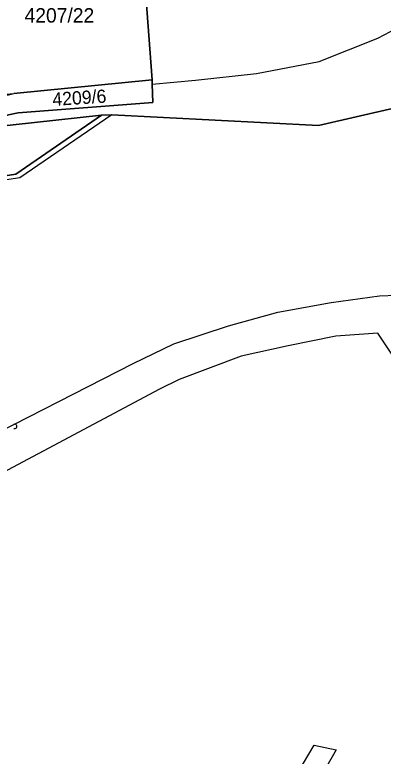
# Model space of a CAD drawing. Extents: x -598233 to -596890, y -1157848 to -1156431.
# Drawn here: x -598066.6 to -598036, y -1157310.3 to -1157248.6 of the extents above; entities that cross this region are included whole.
import ezdxf

# ---------------------------------------------------------------- set-up
doc = ezdxf.new("R2010")
doc.units = 0
for name, color, linetype in [('Level 1', 7, 'Continuous'), ('Level 13', 7, 'Continuous'), ('Level 3', 7, 'Continuous'), ('Level 4', 7, 'Continuous'), ('Level 57', 7, 'Continuous'), ('Level 60', 7, 'Continuous'), ('Vrstva 60', 7, 'Continuous')]:
    doc.layers.add(name, color=color, linetype=linetype)

msp = doc.modelspace()

# ---------------------------------------------------------------- linework, layer by layer
at = {"layer": 'Level 1'}
for points in [[(-598014.85, -1157228.24), (-598024.96, -1157254.01), (-598041.35, -1157257.8), (-598058.57, -1157256.91)], [(-598055.82, -1157245.82), (-598055.2, -1157253.99)], [(-598055.19, -1157254.34), (-598055.16, -1157255.86), (-598066.35, -1157256.72), (-598067.17, -1157256.9), (-598068.06, -1157257.15), (-598069.25, -1157257.57), (-598070.61, -1157258.16)], [(-598055.2, -1157253.99), (-598066.72, -1157255.11)], [(-598055.19, -1157254.34), (-598055.2, -1157253.99)], [(-598059.41, -1157256.94), (-598058.57, -1157256.91)], [(-598081.31, -1157264.11), (-598066.55, -1157261.85), (-598059.41, -1157256.94)], [(-598059.41, -1157256.94), (-598070.61, -1157258.16)]]:
    msp.add_lwpolyline(points, dxfattribs=at)
at = {"layer": 'Level 13'}
msp.add_arc((-598066.647, -1157282.834), 0.184, 244.20499, 116.79499, dxfattribs=at)
at = {"layer": 'Level 3'}
for points in [[(-598055.19, -1157254.34), (-598051.59, -1157254.01), (-598046.51, -1157253.47), (-598041.3, -1157252.45), (-598036.4, -1157250.51), (-598032.72, -1157248.58), (-598029.1, -1157245.74), (-598026.14, -1157242.47), (-598017.79, -1157223.5), (-598001.2, -1157183.11), (-597999.75, -1157177.3), (-597998.73, -1157171.21), (-597998.52, -1157165.95)], [(-598058.57, -1157256.91), (-598066.23, -1157262.14), (-598081.24, -1157264.42)], [(-598079.65, -1157288.53), (-598078.15, -1157288.37), (-598076.68, -1157287.75), (-598056.78, -1157277.59), (-598053.39, -1157275.96), (-598048.86, -1157274.47), (-598044.74, -1157273.32), (-598040.31, -1157272.53), (-598036.28, -1157271.97), (-598033.43, -1157271.86)], [(-598033.92, -1157278.81), (-598036.42, -1157275.07), (-598039.92, -1157275.33), (-598043.87, -1157276.13), (-598047.78, -1157276.98), (-598052.96, -1157278.92), (-598054.58, -1157279.74), (-598074.82, -1157290.49), (-598077.47, -1157291.76), (-598080.89, -1157292.48), (-598090.56, -1157293.45)], [(-598058.01, -1157325.67), (-598055.25, -1157323.86), (-598053.07, -1157322.32), (-598051.13, -1157320.7), (-598049.35, -1157319.04), (-598047.54, -1157317.2), (-598045.15, -1157314.43), (-598043.14, -1157311.74), (-598041.7, -1157309.36), (-598039.89, -1157309.76), (-598041.54, -1157312.67), (-598043.13, -1157315.05), (-598044.92, -1157317.37), (-598046.89, -1157319.56), (-598048.99, -1157321.71), (-598051.29, -1157323.97)]]:
    msp.add_lwpolyline(points, dxfattribs=at)
at = {"layer": 'Level 60'}
for points in [[(-598024.96, -1157254.01), (-598041.35, -1157257.8), (-598058.57, -1157256.91), (-598059.41, -1157256.94), (-598070.61, -1157258.16), (-598069.25, -1157257.57), (-598068.06, -1157257.15), (-598067.17, -1157256.9), (-598066.35, -1157256.72), (-598055.16, -1157255.86), (-598055.19, -1157254.34), (-598055.2, -1157253.99), (-598055.82, -1157245.82), (-598055.83, -1157245.64), (-598060.96, -1157245.33), (-598051.58, -1157241.02), (-598051.08, -1157238.71), (-598039.38, -1157231.1), (-598027.68, -1157218.33)], [(-598139.27, -1157323.56), (-598130.59, -1157299.34), (-598137.11, -1157297.05), (-598136.87, -1157296.58), (-598137.43, -1157296.38), (-598136.64, -1157294.27), (-598128.05, -1157292.86), (-598121.84, -1157291.88), (-598117.43, -1157291.19), (-598114.91, -1157290.72), (-598109.76, -1157289.98), (-598098.22, -1157288.19), (-598096.97, -1157288.02), (-598085.85, -1157286.21), (-598081.68, -1157281.38), (-598080.95, -1157280.5), (-598079.05, -1157278.25), (-598081.24, -1157264.42), (-598081.31, -1157264.11), (-598066.55, -1157261.85), (-598059.41, -1157256.94), (-598058.57, -1157256.91), (-598041.35, -1157257.8), (-598024.96, -1157254.01)], [(-598134.32, -1157267.01), (-598106.96, -1157264.5), (-598100.75, -1157263.2), (-598099.86, -1157263.5), (-598098.7, -1157263.78), (-598097.36, -1157263.97), (-598096.12, -1157263.99), (-598094.86, -1157263.85), (-598084.24, -1157262.17), (-598083.93, -1157263.67), (-598078.07, -1157262.75), (-598078.23, -1157261.39), (-598076.54, -1157260.96), (-598074.9, -1157260.38), (-598073.18, -1157259.64), (-598071.72, -1157258.88), (-598070.61, -1157258.16), (-598059.41, -1157256.94), (-598066.55, -1157261.85), (-598081.31, -1157264.11), (-598090.52, -1157265.46), (-598143.34, -1157273.47)]]:
    msp.add_lwpolyline(points, dxfattribs=at)
msp.add_lwpolyline([(-598055.19, -1157254.34), (-598055.16, -1157255.86), (-598066.35, -1157256.72), (-598067.17, -1157256.9), (-598068.06, -1157257.15), (-598069.25, -1157257.57), (-598070.61, -1157258.16), (-598074.99, -1157258.63), (-598071.79, -1157257.04), (-598070.42, -1157256.34), (-598069.05, -1157255.79), (-598067.9, -1157255.41), (-598066.72, -1157255.11), (-598055.2, -1157253.99)], close=True, dxfattribs=at)
at = {"layer": 'Vrstva 60'}
msp.add_lwpolyline([(-598133.66, -1157249.17), (-598125.66, -1157251.24), (-598118.5, -1157252.81), (-598111.53, -1157254.03), (-598107.15, -1157254.67), (-598102.99, -1157255.22), (-598097.64, -1157255.75), (-598091.77, -1157256.26), (-598085.3, -1157256.51), (-598077.86, -1157256.09), (-598066.72, -1157255.11), (-598055.2, -1157253.99), (-598055.82, -1157245.82)], dxfattribs=at)

# ---------------------------------------------------------------- texts
at = {"layer": 'Level 4'}
msp.add_text('4209/6', height=1.1, rotation=3.6, dxfattribs=at).set_placement((-598063.48, -1157256.16))
at = {"layer": 'Level 57'}
msp.add_text('4207/22', height=1.2, dxfattribs=at).set_placement((-598065.83, -1157249.22))

doc.saveas('drawing.dxf')
